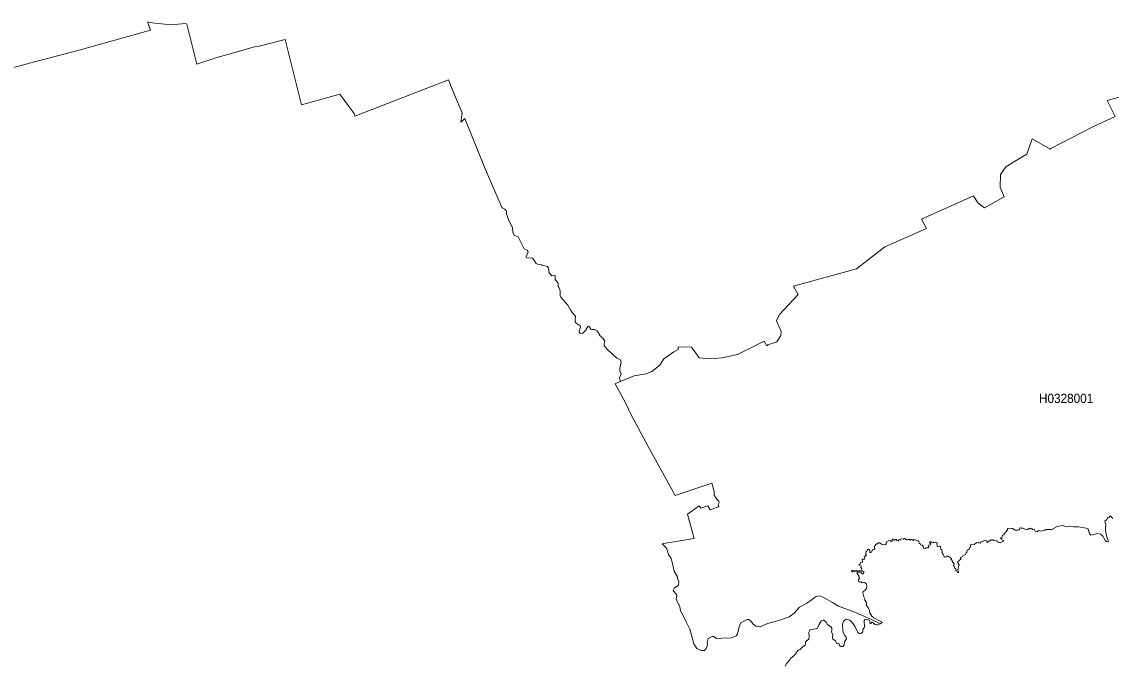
# Model space of a CAD drawing. Extents: x 369010 to 739155, y 6377141 to 6616555.
# Drawn here: x 606809 to 618577, y 6474095 to 6481020 of the extents above; entities that cross this region are included whole.
import ezdxf
from ezdxf.enums import TextEntityAlignment as Align

# ---------------------------------------------------------------- set-up
doc = ezdxf.new("R2010")
doc.units = 0
doc.header["$LTSCALE"] = 40
doc.layers.add('1', color=7, linetype='Continuous', lineweight=13)
doc.layers.add('2', color=7, linetype='Continuous')

msp = doc.modelspace()

# ---------------------------------------------------------------- linework, layer by layer
at = {"layer": '1'}
for points in [[(606183.89, 6480377.58), (606893.24, 6480572.88), (607430.13, 6480714.88), (608199.56, 6480931.36), (608171.26, 6481011.79), (608171.26, 6481020.07), (608218.43, 6481009.97), (608350.34, 6480994.91), (608456.92, 6480990.61), (608576.25, 6481003.19), (608592.47, 6480995.57), (608700.71, 6480561.29), (608904.44, 6480631.3), (609322.18, 6480748.81), (609356.93, 6480754.27), (609654.18, 6480828.58), (609787.9, 6480295.16), (609831.6, 6480125.02), (610242.87, 6480240.05), (610334.4, 6480115.26), (610397.29, 6480031.68), (610407.22, 6480001.39), (611177.14, 6480298.64), (611416.3, 6480392.48), (611483.66, 6480229.79), (611564.42, 6480035.65), (611550.02, 6479936.18), (611593.72, 6479976.73), (611807.88, 6479450.76), (611992.58, 6479015.82), (612005.16, 6479009.36), (612028.33, 6478997.11), (612043.39, 6478975.27), (612043.39, 6478943.82), (612074.84, 6478868.68), (612108.93, 6478797.68), (612114.39, 6478744.55), (612131.44, 6478713.77), (612169.18, 6478697.88), (612236.54, 6478570.11), (612268.15, 6478555.38), (612278.9, 6478536.52), (612255.4, 6478484.71), (612261.53, 6478471.97), (612324.91, 6478466.84), (612339.98, 6478451.78), (612365.79, 6478410.4), (612380.85, 6478402.13), (612422.4, 6478397.16), (612425.71, 6478393.52), (612486.28, 6478376.47), (612496.87, 6478358.93), (612506.97, 6478308.62), (612533.45, 6478278.49), (612566.05, 6478286.11), (612571.68, 6478275.35), (612570.52, 6478239.6), (612603.79, 6478198.06), (612602.46, 6478165.95), (612608.75, 6478153.37), (612623.32, 6478116.47), (612622.66, 6478066.82), (612631.92, 6478046.46), (612706.57, 6477959.24), (612736.85, 6477911.41), (612753.07, 6477881.95), (612790.15, 6477841.07), (612786.51, 6477783.31), (612798.92, 6477768.08), (612839.8, 6477739.28), (612843.6, 6477719.75), (612830.36, 6477683.34), (612829.21, 6477666.3), (612842.28, 6477653.06), (612868.76, 6477656.86), (612897.72, 6477687.65), (612922.22, 6477731.01), (612934.8, 6477732.99), (612956.97, 6477701.71), (612965.08, 6477696.75), (612995.87, 6477697.24), (613025.49, 6477683.51), (613056.28, 6477628.23), (613083.25, 6477608.7), (613107.75, 6477576.59)], [(612965.08, 6477696.75), (612956.97, 6477701.71), (612934.8, 6477732.99), (612922.22, 6477731.01), (612897.72, 6477687.65), (612868.76, 6477656.86), (612842.28, 6477653.06), (612829.21, 6477666.3), (612830.36, 6477683.34), (612843.6, 6477719.75), (612839.8, 6477739.28), (612798.92, 6477768.08), (612786.51, 6477783.31), (612790.15, 6477841.07), (612753.07, 6477881.95), (612736.85, 6477911.41), (612706.57, 6477959.24), (612631.92, 6478046.46), (612622.66, 6478066.82), (612623.32, 6478116.47), (612608.75, 6478153.37), (612602.46, 6478165.95), (612603.79, 6478198.06), (612570.52, 6478239.6), (612571.68, 6478275.35), (612566.05, 6478286.11), (612533.45, 6478278.49), (612506.97, 6478308.62), (612496.87, 6478358.93), (612486.28, 6478376.47), (612425.71, 6478393.52), (612422.4, 6478397.16), (612380.85, 6478402.13), (612365.79, 6478410.4), (612339.98, 6478451.78), (612324.91, 6478466.84), (612261.53, 6478471.97), (612255.4, 6478484.71), (612278.9, 6478536.52), (612268.15, 6478555.38), (612236.54, 6478570.11), (612169.18, 6478697.88), (612131.44, 6478713.77), (612114.39, 6478744.55), (612108.93, 6478797.68), (612074.84, 6478868.68), (612043.39, 6478943.82), (612043.39, 6478975.27), (612028.33, 6478997.11), (612005.16, 6479009.36), (611992.58, 6479015.82), (611807.88, 6479450.76), (611593.72, 6479976.73), (611550.02, 6479936.18), (611564.42, 6480035.65), (611483.66, 6480229.79), (611416.3, 6480392.48), (611177.14, 6480298.64), (610407.22, 6480001.39), (610397.29, 6480031.68), (610334.4, 6480115.26), (610242.87, 6480240.05), (609831.6, 6480125.02), (609787.9, 6480295.16), (609654.18, 6480828.58), (609356.93, 6480754.27), (609322.18, 6480748.81), (608904.44, 6480631.3), (608700.71, 6480561.29), (608592.47, 6480995.57), (608576.25, 6481003.19), (608456.92, 6480990.61), (608350.34, 6480994.91), (608218.43, 6481009.97), (608171.26, 6481020.07), (608171.26, 6481011.79), (608199.56, 6480931.36), (607430.13, 6480714.88), (606893.24, 6480572.88), (606183.89, 6480377.58)], [(619087.08, 6480396.12), (619030.81, 6480328.92), (618825.25, 6480249.98), (618533.13, 6480169.54), (618619.2, 6479998.08), (618371.27, 6479884.21), (617925.57, 6479651.85), (617919.28, 6479646.22)], [(613107.75, 6477576.59), (613099.64, 6477546.47), (613100.8, 6477522.64), (613139.86, 6477477.29), (613237.83, 6477387.59), (613271.76, 6477372.36), (613281.69, 6477348.86), (613269.61, 6477279.18), (613269.61, 6477253.36), (613284.84, 6477218.28), (613269.11, 6477185.51), (613264.65, 6477172.93), (613274.08, 6477152.9), (613274.08, 6477137.68), (613424.36, 6477196.26), (613554.77, 6477220.76), (613615.68, 6477244.43), (613702.24, 6477311.79), (613745.27, 6477381.63), (613851.69, 6477455.44), (613900.18, 6477482.09), (613899.19, 6477509.23), (614044.17, 6477506.42), (614124.6, 6477390.4), (614252.21, 6477379.81), (614375.01, 6477391.72), (614539.19, 6477428.47), (614826.51, 6477572.95), (614856.79, 6477522.64), (614867.55, 6477532.24), (614965.37, 6477564.51), (615008.89, 6477633.53), (615012.37, 6477676.56), (614963.05, 6477791.91), (614993.67, 6477859.77), (615193.76, 6478074.43), (615145.1, 6478167.28), (615826.15, 6478353.3), (616131.34, 6478588.98), (616581.18, 6478789.41), (616526.4, 6478888.71), (617090.11, 6479139.61), (617135.62, 6479064.47), (617206.95, 6479010.02), (617421.94, 6479129.68), (617378.25, 6479234.28), (617380.07, 6479370.82), (617440.48, 6479455.89), (617595.55, 6479550.56), (617666.89, 6479591.27), (617723.65, 6479755.78), (617919.28, 6479646.22), (617925.57, 6479651.85), (618371.27, 6479884.21), (618619.2, 6479998.08), (618533.13, 6480169.54), (618825.25, 6480249.98)], [(617919.28, 6479646.22), (617723.65, 6479755.78), (617666.89, 6479591.27), (617595.55, 6479550.56), (617440.48, 6479455.89), (617380.07, 6479370.82), (617378.25, 6479234.28), (617421.94, 6479129.68), (617206.95, 6479010.02), (617135.62, 6479064.47), (617090.11, 6479139.61), (616526.4, 6478888.71), (616581.18, 6478789.41), (616131.34, 6478588.98), (615826.15, 6478353.3), (615145.1, 6478167.28), (615193.76, 6478074.43), (614993.67, 6477859.77), (614963.05, 6477791.91), (615012.37, 6477676.56), (615008.89, 6477633.53), (614965.37, 6477564.51), (614867.55, 6477532.24), (614856.79, 6477522.64), (614826.51, 6477572.95), (614539.19, 6477428.47), (614375.01, 6477391.72), (614252.21, 6477379.81), (614124.6, 6477390.4), (614044.17, 6477506.42), (613899.19, 6477509.23), (613900.18, 6477482.09), (613851.69, 6477455.44), (613745.27, 6477381.63), (613702.24, 6477311.79), (613615.68, 6477244.43), (613554.77, 6477220.76), (613424.36, 6477196.26), (613274.08, 6477137.68), (613219.96, 6477113.18), (613327.54, 6476913.42), (613398.37, 6476761.15), (613576.79, 6476433.13), (613864.93, 6475906.33), (614264.29, 6476037.74), (614287.46, 6475950.52), (614289.28, 6475905.33), (614307.49, 6475885.31), (614315.1, 6475866.94), (614338.93, 6475843.1), (614342.74, 6475829.86), (614332.64, 6475809.84), (614337.11, 6475787.83), (614327.02, 6475780.21), (614245.42, 6475749.43), (614220.93, 6475794.11), (614143.64, 6475768.96), (614125.93, 6475793.45), (613998.99, 6475702.92), (614071.48, 6475441.92), (613740.97, 6475387.8), (613726.4, 6475382.17), (613754.04, 6475356.36), (613773.57, 6475336.33), (613788.63, 6475292.31), (613793.76, 6475264.67), (613818.92, 6475236.37), (613836.46, 6475172.65), (613856.49, 6475087.08), (613892.4, 6475029.32), (613891.74, 6475008.3), (613906.8, 6474975.03), (613903.66, 6474936.64), (613857.15, 6474905.85), (613846.56, 6474875.73), (613878, 6474839.32), (613885.45, 6474828.56), (613876.02, 6474781.4), (613918.72, 6474707.91), (613924.51, 6474662.07), (613952.65, 6474611.75), (613988.56, 6474533.8), (614023.65, 6474462.14), (614069.16, 6474305.9), (614100.61, 6474252.61), (614146.45, 6474232.75), (614182.37, 6474233.74), (614202.89, 6474252.28), (614214.31, 6474289.68), (614212.98, 6474317.82), (614223.08, 6474360.68), (614274.39, 6474387.5), (614314.77, 6474362.67), (614338.44, 6474356.88), (614374.18, 6474365.65), (614473.82, 6474367.8), (614525.46, 6474389.65), (614539.69, 6474408.51), (614561.37, 6474501.69), (614578.91, 6474534.3)], [(615798.02, 6474650.65), (615632.18, 6474711.55), (615565.48, 6474749.29), (615459.56, 6474810.19), (615441.19, 6474818.96), (615414.21, 6474823.6), (615382.77, 6474810.19), (615330.63, 6474772.79), (615289.75, 6474742.34), (615209.48, 6474701.46), (615150.73, 6474634.76), (615097.11, 6474596.2), (614985.39, 6474557.96), (614863.25, 6474522.38), (614784.3, 6474489.61), (614742.76, 6474496.73), (614711.65, 6474513.94), (614687.82, 6474545.72), (614662.16, 6474568.56), (614644.62, 6474566.41), (614578.91, 6474534.3), (614561.37, 6474501.69), (614539.69, 6474408.51), (614525.46, 6474389.65), (614473.82, 6474367.8), (614374.18, 6474365.65), (614338.44, 6474356.88), (614314.77, 6474362.67), (614274.39, 6474387.5), (614223.08, 6474360.68), (614212.98, 6474317.82), (614214.31, 6474289.68), (614202.89, 6474252.28), (614182.37, 6474233.74), (614146.45, 6474232.75), (614100.61, 6474252.61), (614069.16, 6474305.9), (614023.65, 6474462.14), (613988.56, 6474533.8), (613952.65, 6474611.75), (613924.51, 6474662.07), (613918.72, 6474707.91), (613876.02, 6474781.4), (613885.45, 6474828.56), (613878, 6474839.32), (613846.56, 6474875.73), (613857.15, 6474905.85), (613903.66, 6474936.64), (613906.8, 6474975.03), (613891.74, 6475008.3), (613892.4, 6475029.32), (613856.49, 6475087.08), (613836.46, 6475172.65), (613818.92, 6475236.37), (613793.76, 6475264.67), (613788.63, 6475292.31), (613773.57, 6475336.33), (613754.04, 6475356.36), (613726.4, 6475382.17), (613740.97, 6475387.8), (614071.48, 6475441.92), (613998.99, 6475702.92), (614125.93, 6475793.45), (614143.64, 6475768.96), (614220.93, 6475794.11), (614245.42, 6475749.43), (614327.02, 6475780.21), (614337.11, 6475787.83), (614332.64, 6475809.84), (614342.74, 6475829.86), (614338.93, 6475843.1), (614315.1, 6475866.94), (614307.49, 6475885.31), (614289.28, 6475905.33), (614287.46, 6475950.52), (614264.29, 6476037.74), (613864.93, 6475906.33), (613576.79, 6476433.13), (613398.37, 6476761.15), (613327.54, 6476913.42), (613219.96, 6477113.18), (613274.08, 6477137.68), (613274.08, 6477152.9), (613264.65, 6477172.93), (613269.11, 6477185.51), (613284.84, 6477218.28), (613269.61, 6477253.36), (613269.61, 6477279.18), (613281.69, 6477348.86), (613271.76, 6477372.36), (613237.83, 6477387.59), (613139.86, 6477477.29), (613100.8, 6477522.64), (613099.64, 6477546.47), (613107.75, 6477576.59), (613083.25, 6477608.7), (613056.28, 6477628.23), (613025.49, 6477683.51), (612995.87, 6477697.24), (612965.08, 6477696.75)], [(617554.51, 6475532.95), (617565.1, 6475530.3), (617583.31, 6475534.77), (617587.94, 6475538.91), (617589.6, 6475553.31), (617594.56, 6475555.62), (617605.32, 6475551.98), (617626.67, 6475553.97), (617658.12, 6475534.6), (617675.16, 6475538.58), (617683.11, 6475549), (617695.52, 6475545.69), (617704.13, 6475551.98), (617711.24, 6475544.53), (617722.83, 6475546.35), (617731.27, 6475537.25), (617743.85, 6475540.56), (617757.25, 6475521.53), (617768.34, 6475514.25), (617780.92, 6475517.23), (617796.31, 6475529.31), (617817.83, 6475521.53), (617833.72, 6475522.52), (617848.44, 6475531.62), (617863.17, 6475530.63), (617873.6, 6475540.23), (617936.66, 6475537.25), (617992.76, 6475571.01), (618051.02, 6475581.77), (618067.08, 6475579.46), (618078, 6475570.02), (618093.72, 6475567.37), (618131.13, 6475573.66), (618168.53, 6475568.7), (618221.99, 6475569.03), (618307.55, 6475551.98), (618323.61, 6475544.7), (618336.35, 6475529.31), (618338.34, 6475502.83), (618356.38, 6475479.16), (618374.42, 6475479.82), (618427.87, 6475496.21), (618459.98, 6475487.77), (618485.3, 6475465.75), (618515.09, 6475417.59), (618526.18, 6475409.65), (618540.42, 6475406.67), (618544.22, 6475409.32), (618545.22, 6475421.73), (618528.5, 6475459.47), (618513.77, 6475523.52), (618514.1, 6475557.61), (618519.4, 6475587.4), (618511.12, 6475613.22), (618509.47, 6475627.12), (618529.49, 6475645.82), (618538.76, 6475661.88), (618544.22, 6475667.34), (618557.46, 6475672.3), (618559.12, 6475682.56), (618566.57, 6475685.38), (618594.54, 6475657.57)], [(615951.93, 6475325.08), (615960.87, 6475324.41), (615968.48, 6475316.8), (615969.48, 6475291.64), (615978.75, 6475289.66), (615987.68, 6475292.64), (615999.27, 6475318.46), (616018.14, 6475322.43), (616024.76, 6475330.04), (616021.12, 6475347.25), (616024.43, 6475360), (616034.02, 6475375.22), (616044.45, 6475383.83), (616052.73, 6475383.83), (616062.99, 6475393.43), (616073.58, 6475396.08), (616103.04, 6475377.87), (616126.87, 6475374.89), (616137.46, 6475376.55), (616145.41, 6475384.16), (616148.06, 6475403.69), (616151.7, 6475409.65), (616170.4, 6475417.26), (616183.97, 6475418.25), (616202.18, 6475410.64), (616209.13, 6475415.61), (616210.45, 6475425.87), (616216.41, 6475432.82), (616225.68, 6475431.16), (616230.31, 6475424.87), (616236.27, 6475423.88), (616244.88, 6475430.5), (616254.48, 6475429.18), (616264.41, 6475418.92), (616275.99, 6475415.94), (616285.92, 6475429.51), (616302.31, 6475424.87), (616308.93, 6475436.79), (616334.75, 6475433.48), (616341.37, 6475441.43), (616349.31, 6475441.76), (616358.91, 6475430.5), (616366.19, 6475427.52), (616378.11, 6475428.18), (616389.69, 6475433.15), (616403.59, 6475423.22), (616417, 6475430.17), (616424.28, 6475429.18), (616436.2, 6475421.56), (616450.1, 6475430.5), (616458.71, 6475428.85), (616471.95, 6475421.56), (616492.14, 6475417.59), (616500.08, 6475410.64), (616501.24, 6475389.13), (616512.33, 6475385.82), (616517.63, 6475373.9), (616537.98, 6475370.59), (616545.6, 6475357.85), (616550.56, 6475338.32), (616565.79, 6475333.68), (616579.69, 6475340.63), (616589.95, 6475341.96), (616593.92, 6475338.98), (616598.56, 6475341.63), (616605.18, 6475351.23), (616604.85, 6475368.93), (616624.38, 6475373.9), (616627.03, 6475382.17), (616614.12, 6475398.56), (616619.41, 6475406.67), (616631.33, 6475407), (616641.26, 6475398.39), (616653.01, 6475402.37), (616661.28, 6475393.76), (616680.15, 6475402.37), (616687.43, 6475398.73), (616695.71, 6475390.45), (616696.7, 6475381.18), (616693.72, 6475374.89), (616696.7, 6475360.99), (616703.65, 6475356.69), (616724.18, 6475358.67), (616734.11, 6475349.9), (616736.42, 6475327.06), (616747.35, 6475317.79), (616750.33, 6475308.19), (616746.68, 6475291.64), (616755.95, 6475285.69), (616756.28, 6475270.79), (616765.55, 6475267.48), (616773, 6475242.99), (616776.64, 6475239.34), (616794.18, 6475244.64), (616799.32, 6475245.14), (616802.63, 6475253.25), (616806.6, 6475252.59), (616810.4, 6475245.96), (616820, 6475248.94), (616828.61, 6475240.01)], [(616828.61, 6475240.01), (616836.22, 6475241), (616841.68, 6475231.57), (616850.46, 6475226.27), (616851.78, 6475222.46), (616844.17, 6475219.15), (616844.5, 6475215.51), (616852.28, 6475209.55), (616863.2, 6475196.48), (616863.86, 6475183.74), (616869.82, 6475181.75), (616879.92, 6475169.01), (616879.92, 6475161.39), (616874.12, 6475156.43), (616874.12, 6475149.97), (616880.91, 6475143.35), (616884.55, 6475123.99), (616899.28, 6475114.55), (616899.61, 6475094.2), (616908.22, 6475091.55), (616913.51, 6475084.27), (616915, 6475074.5), (616924.6, 6475070.2), (616928.9, 6475072.85), (616929.9, 6475083.27), (616921.29, 6475101.65), (616922.62, 6475122.66), (616928.9, 6475135.41), (616928.57, 6475147.99), (616933.7, 6475150.97), (616934.7, 6475156.76), (616918.64, 6475180.43), (616918.64, 6475191.51), (616954.39, 6475219.48), (616955.05, 6475222.46), (616947.28, 6475231.24), (616948.6, 6475238.19), (616966.31, 6475241.99), (616969.45, 6475251.26), (616982.36, 6475253.91), (616985.84, 6475261.69), (617002.39, 6475268.31), (617006.2, 6475281.71), (617018.44, 6475289), (617016.79, 6475301.74), (617020.92, 6475310.35), (617040.95, 6475327.39), (617047.24, 6475343.45), (617053.2, 6475344.77), (617056.18, 6475351.23), (617054.52, 6475365.29), (617061.31, 6475371.58), (617080.67, 6475379.53), (617098.38, 6475376.55), (617123.37, 6475393.59), (617138.76, 6475398.89), (617145.22, 6475393.59), (617163.59, 6475392.93), (617168.55, 6475404.02), (617180.8, 6475406.17), (617208.94, 6475419.74), (617230.29, 6475417.59), (617233.76, 6475414.61), (617233.43, 6475402.7), (617236.08, 6475399.55), (617246.01, 6475401.7), (617248.99, 6475411.63), (617262.4, 6475414.28), (617276.79, 6475428.68), (617281.1, 6475425.7), (617299.14, 6475428.35), (617306.25, 6475421.73), (617316.52, 6475417.43), (617340.35, 6475418.75), (617343.33, 6475412.3), (617340.68, 6475405.68), (617355.41, 6475400.38), (617363.19, 6475400.55), (617376.76, 6475394.59), (617412.84, 6475412.63), (617413.17, 6475418.75), (617396.45, 6475427.69), (617395.79, 6475443.08), (617382.72, 6475442.75), (617383.38, 6475448.05), (617398.11, 6475457.15), (617401.42, 6475477.84), (617420.78, 6475481.48), (617422.11, 6475496.87), (617430.88, 6475501.83), (617434.85, 6475513.58), (617444.78, 6475515.24), (617444.78, 6475523.52), (617457.52, 6475535.27), (617457.19, 6475545.03), (617460.5, 6475548.34), (617482.35, 6475552.64), (617509, 6475549.33), (617538.46, 6475530.96), (617554.51, 6475532.95)], [(614578.91, 6474534.3), (614644.62, 6474566.41), (614662.16, 6474568.56), (614687.82, 6474545.72), (614711.65, 6474513.94), (614742.76, 6474496.73), (614784.3, 6474489.61), (614863.25, 6474522.38), (614985.39, 6474557.96), (615097.11, 6474596.2), (615150.73, 6474634.76), (615209.48, 6474701.46), (615289.75, 6474742.34), (615330.63, 6474772.79), (615382.77, 6474810.19), (615414.21, 6474823.6), (615441.19, 6474818.96), (615459.56, 6474810.19), (615565.48, 6474749.29), (615632.18, 6474711.55), (615798.02, 6474650.65), (616014.5, 6474557.14), (616082.02, 6474521.39), (616099.07, 6474531.32), (616101.05, 6474534.79), (616096.25, 6474541.41), (616013.17, 6474584.94), (615990.66, 6474604.8), (615969.48, 6474640.39), (615962.86, 6474675.47), (615956.9, 6474689.38), (615933.4, 6474718.17), (615933.4, 6474741.01), (615929.1, 6474758.06), (615916.02, 6474776.6), (615914.2, 6474791.82), (615903.77, 6474813.01), (615895.5, 6474855.38), (615899.14, 6474864.64), (615923.14, 6474887.65), (615932.07, 6474902.88), (615936.38, 6474927.37), (615934.06, 6474946.9), (615923.14, 6474959.81), (615912.05, 6474967.09), (615887.55, 6474964.44), (615877.29, 6474973.38), (615865.38, 6474970.4), (615855.45, 6474972.72), (615848.49, 6474980.99), (615846.18, 6474990.76), (615848.49, 6474999.7), (615856.77, 6475008.96), (615857.76, 6475016.25), (615851.14, 6475024.52), (615850.81, 6475037.76), (615833.27, 6475063.25), (615833.27, 6475076.82), (615841.21, 6475079.8), (615857.1, 6475069.54), (615868.02, 6475073.51), (615875.64, 6475072.52), (615885.57, 6475058.28), (615892.19, 6475058.61), (615905.76, 6475072.19), (615904.77, 6475082.45), (615901.79, 6475085.43), (615802.82, 6475088.07), (615787.09, 6475086.75), (615783.12, 6475082.12), (615775.18, 6475080.79), (615770.21, 6475088.07), (615772.53, 6475096.35), (615779.15, 6475100.98), (615888.22, 6475097.01), (615880.93, 6475110.58), (615881.93, 6475119.02), (615872.99, 6475128.95), (615875.64, 6475138.22), (615873.98, 6475147.16), (615854.78, 6475154.44), (615854.12, 6475162.39), (615863.72, 6475169.67), (615868.36, 6475182.25), (615890.2, 6475185.23), (615891.53, 6475193.5), (615886.56, 6475210.05), (615894.84, 6475216.67), (615907.41, 6475219.32), (615914.2, 6475226.27), (615908.41, 6475239.34), (615910.72, 6475250.93), (615924.46, 6475252.59), (615935.38, 6475261.19), (615922.81, 6475276.42), (615927.11, 6475281.71), (615931.41, 6475299.59), (615941.34, 6475308.53), (615943.66, 6475319.45), (615951.93, 6475325.08)], [(615054.24, 6474063.6), (615071.95, 6474096.71), (615101.74, 6474128.81), (615112.33, 6474144.87), (615150.4, 6474178.3), (615194.26, 6474235.23), (615218.75, 6474243.84), (615241.92, 6474272.14), (615270.72, 6474288.36), (615275.02, 6474303.92), (615273.7, 6474321.79), (615281.64, 6474332.38), (615310.61, 6474355.55), (615315.24, 6474381.87), (615311.93, 6474430.86), (615316.9, 6474444.76), (615322.85, 6474453.7), (615332.12, 6474459.99), (615384.42, 6474464.95), (615402.63, 6474474.88), (615419.51, 6474510.47), (615443.18, 6474548.2), (615463.7, 6474559.79), (615470.98, 6474559.45), (615496.14, 6474537.94), (615513.35, 6474512.45), (615536.52, 6474494.74), (615543.8, 6474493.75), (615557.54, 6474474.22), (615559.86, 6474448.73), (615557.21, 6474432.84), (615569.12, 6474401.73), (615566.81, 6474370.12), (615570.78, 6474354.89), (615596.93, 6474336.02), (615610.83, 6474309.54), (615628.37, 6474310.21), (615635.66, 6474307.23), (615642.61, 6474288.69), (615650.88, 6474279.09), (615657.5, 6474276.44), (615677.86, 6474276.11), (615685.14, 6474283.39), (615690.77, 6474293.66), (615695.07, 6474326.42), (615715.93, 6474357.54), (615715.59, 6474371.77), (615698.05, 6474392.79), (615680.84, 6474428.21), (615676.87, 6474448.73), (615674.55, 6474511.46), (615676.54, 6474529.99), (615683.49, 6474547.21), (615703.02, 6474564.75), (615714.93, 6474570.05), (615754.65, 6474560.78), (615780.47, 6474534.63), (615808.11, 6474494.41), (615837.9, 6474433.51), (615849.82, 6474418.94), (615861.73, 6474410.67), (615877.62, 6474414.97), (615894.5, 6474434.83), (615894.17, 6474461.64), (615908.74, 6474475.87), (615912.38, 6474487.13), (615908.74, 6474557.47), (615915.03, 6474568.39), (615921.81, 6474572.36), (615946.97, 6474566.07), (615961.53, 6474558.46), (615967.82, 6474546.55), (615968.48, 6474532.97), (615974.77, 6474525.03), (615979.08, 6474525.03), (615990.33, 6474537.61), (615998.61, 6474537.61), (616023.43, 6474513.11), (616030.38, 6474511.13), (616039.98, 6474514.11), (616055.37, 6474505.17), (616082.02, 6474521.39), (616014.5, 6474557.14), (615798.02, 6474650.65)]]:
    msp.add_lwpolyline(points, dxfattribs=at)

# ---------------------------------------------------------------- texts
at = {"layer": '2', "width": 0.95}
msp.add_text('H0328001', height=100, dxfattribs=at).set_placement((618090.02, 6476904.72), align=Align.CENTER)

doc.saveas('drawing.dxf')
